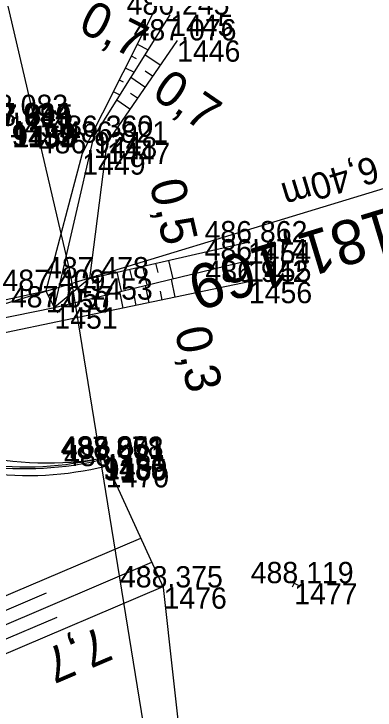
# Model space of a CAD drawing. Extents: x -1234191 to 23050, y -1290331 to -741191.
# Drawn here: x -865259.43 to -865239.06, y -1106958.28 to -1106919.01 of the extents above; entities that cross this region are included whole.
import ezdxf

# ---------------------------------------------------------------- set-up
doc = ezdxf.new("R2010")
doc.units = 0
for name, color, linetype in [('Vrstva 18', 7, 'Continuous'), ('Vrstva 48', 7, 'Continuous'), ('Vrstva 49', 7, 'Continuous'), ('Vrstva 53', 7, 'Continuous'), ('Vrstva 60', 7, 'Continuous'), ('Vrstva 61', 7, 'Continuous')]:
    doc.layers.add(name, color=color, linetype=linetype)

msp = doc.modelspace()

# ---------------------------------------------------------------- linework, layer by layer
at = {"layer": 'Vrstva 18'}
msp.add_line((-865221.275, -1106923.591), (-865269.11, -1106938.145), dxfattribs=at)
for points in [[(-865254.336, -1106944.052), (-865254.361, -1106944.122), (-865254.388, -1106944.026), (-865254.388, -1106944.026)], [(-865254.388, -1106944.026), (-865254.251, -1106944.515), (-865254.336, -1106944.052)]]:
    msp.add_lwpolyline(points, dxfattribs=at)
for centre, major_axis, ratio, start_param, end_param in [((-865258.148, -1106928.118), (16.878, -4.127), 0.929434, 4.289077, 5.157936), ((-865260.975, -1106918.131), (7.183, -25.74), 0.832508, 5.638728, 6.255531), ((-865260.975, -1106918.131), (7.183, -25.74), 0.832508, 5.638728, 6.255531), ((-865260.976, -1106918.135), (7.209, -25.832), 0.832514, 5.64164, 6.255691), ((-865261.113, -1106918.949), (8.105, -25.215), 0.83029, 5.604075, 6.224447)]:
    msp.add_ellipse(centre, major_axis=major_axis, ratio=ratio, start_param=start_param, end_param=end_param, dxfattribs=at)
at = {"layer": 'Vrstva 48'}
for p, q in [((-865252.478, -1106920.709), (-865251.85, -1106921.025)), ((-865252.814, -1106921.38), (-865252.531, -1106921.522)), ((-865251.187, -1106921.904), (-865252.035, -1106921.322)), ((-865253.151, -1106922.05), (-865252.648, -1106922.302)), ((-865251.611, -1106922.523), (-865252.022, -1106922.241)), ((-865253.487, -1106922.72), (-865253.267, -1106922.831)), ((-865252.035, -1106923.141), (-865252.831, -1106922.596)), ((-865253.824, -1106923.39), (-865253.445, -1106923.58)), ((-865252.459, -1106923.76), (-865252.844, -1106923.496)), ((-865252.884, -1106924.378), (-865253.626, -1106923.869)), ((-865250.706, -1106932.909), (-865250.471, -1106933.943)), ((-865252.9, -1106933.408), (-865252.779, -1106933.941)), ((-865252.169, -1106933.241), (-865251.929, -1106934.297)), ((-865251.438, -1106933.075), (-865251.319, -1106933.597)), ((-865253.632, -1106933.574), (-865253.387, -1106934.651)), ((-865250.329, -1106934.991), (-865250.544, -1106933.961)), ((-865251.797, -1106935.298), (-865252.002, -1106934.315)), ((-865251.063, -1106935.145), (-865251.168, -1106934.641)), ((-865253.265, -1106935.604), (-865253.461, -1106934.669)), ((-865252.531, -1106935.451), (-865252.631, -1106934.971)), ((-865263.525, -1106953.373), (-865252.268, -1106948.57)), ((-865262.936, -1106954.753), (-865251.644, -1106949.934)), ((-865262.347, -1106956.133), (-865251.019, -1106951.298)), ((-865263.23, -1106954.063), (-865257.593, -1106951.658)), ((-865262.641, -1106955.443), (-865256.986, -1106953.03))]:
    msp.add_line(p, q, dxfattribs=at)
at = {"layer": 'Vrstva 49'}
for p, q in [((-865255.166, -1106933.923), (-865257.146, -1106935.564)), ((-865257.146, -1106935.564), (-865257.618, -1106934.632)), ((-865243.845, -1106951.009), (-865243.395, -1106951.227)), ((-865243.511, -1106950.893), (-865243.729, -1106951.343))]:
    msp.add_line(p, q, dxfattribs=at)
for points in [[(-865250.998, -1106917.763), (-865255.573, -1106926.874), (-865257.618, -1106934.632)], [(-865257.146, -1106935.564), (-865254.92, -1106925.942), (-865250.618, -1106919.052)], [(-865250.226, -1106920.503), (-865254.183, -1106926.273), (-865255.166, -1106933.923), (-865246.229, -1106931.89)], [(-865299.26, -1106955.083), (-865287.701, -1106944.704), (-865271.021, -1106938.397), (-865257.146, -1106935.564), (-865246.222, -1106932.911)], [(-865246.179, -1106934.125), (-865270.66, -1106939.236), (-865288.703, -1106948.409), (-865298.941, -1106955.855)], [(-865299.561, -1106954.142), (-865289.655, -1106944.015), (-865271.296, -1106937.614), (-865257.618, -1106934.632)], [(-865250.992, -1106951.358), (-865254.336, -1106944.052), (-865254.251, -1106944.515)], [(-865239.739, -1107008.359), (-865244.252, -1106997.868), (-865249.872, -1106961.558), (-865250.992, -1106951.358)]]:
    msp.add_lwpolyline(points, dxfattribs=at)
msp.add_ellipse((-865261.113, -1106918.949), major_axis=(8.105, -25.215), ratio=0.83029, start_param=5.604075, end_param=6.224447, dxfattribs=at)
at = {"layer": 'Vrstva 53'}
msp.add_lwpolyline([(-865238.815, -1106657.436), (-865256.949, -1106698.525), (-865276.739, -1106765.168), (-865279.745, -1106831.088), (-865265.557, -1106893.793), (-865256.252, -1106933.641), (-865247.137, -1106989.913), (-865222.8, -1107004.87), (-865201.31, -1107030.96), (-865196.446, -1107073.734), (-865163.462, -1107128.745), (-865136.193, -1107176.026), (-865109.589, -1107240.553), (-865092.985, -1107247.137), (-865086.635, -1107264.131), (-865095.128, -1107273.624), (-865092.531, -1107296.418)], dxfattribs=at)
at = {"layer": 'Vrstva 60'}
for p, q in [((-865250.618, -1106919.052), (-865250.618, -1106919.052)), ((-865250.226, -1106920.503), (-865250.226, -1106920.503)), ((-865254.92, -1106925.942), (-865254.92, -1106925.942)), ((-865254.183, -1106926.273), (-865254.183, -1106926.273)), ((-865255.573, -1106926.874), (-865255.573, -1106926.874)), ((-865246.229, -1106931.89), (-865246.229, -1106931.89)), ((-865246.222, -1106932.911), (-865246.222, -1106932.911)), ((-865255.166, -1106933.923), (-865255.166, -1106933.923)), ((-865246.179, -1106934.125), (-865246.179, -1106934.125)), ((-865257.618, -1106934.632), (-865257.618, -1106934.632)), ((-865257.146, -1106935.564), (-865257.146, -1106935.564)), ((-865254.388, -1106944.026), (-865254.388, -1106944.026)), ((-865254.388, -1106944.026), (-865254.388, -1106944.026)), ((-865254.336, -1106944.052), (-865254.336, -1106944.052)), ((-865254.361, -1106944.122), (-865254.361, -1106944.122)), ((-865254.251, -1106944.515), (-865254.251, -1106944.515)), ((-865243.62, -1106951.118), (-865243.62, -1106951.118)), ((-865250.992, -1106951.358), (-865250.992, -1106951.358))]:
    msp.add_line(p, q, dxfattribs=at)

# ---------------------------------------------------------------- texts
at = {"layer": 'Vrstva 18'}
for s, height, p in [('sv.kol. 3,80m  vol.v. 6,40m', 1.5, (-865221.749, -1106921.699)), ('evid. km 181,169', 2.5, (-865225.448, -1106925.977))]:
    msp.add_text(s, height=height, rotation=196.9232, dxfattribs=at).set_placement(p)
at = {"layer": 'Vrstva 48'}
for s, rotation, p in [('0,7', 333.3369, (-865255.881, -1106919.938)), ('0,7', 325.5581, (-865251.736, -1106923.651)), ('0,5', 282.8156, (-865251.793, -1106928.546)), ('0,3', 281.7925, (-865250.365, -1106936.839)), ('7,7', 203.1113, (-865254.507, -1106953.522))]:
    msp.add_text(s, height=2, rotation=rotation, dxfattribs=at).set_placement(p)
at = {"layer": 'Vrstva 60'}
for s, p in [('1445', (-865250.618, -1106920.252)), ('1446', (-865250.226, -1106921.703)), ('1457', (-865259.718, -1106925.964)), ('9132', (-865259.558, -1106926.431)), ('9131', (-865259.526, -1106926.525)), ('1459', (-865259.526, -1106926.525)), ('1458', (-865259.447, -1106926.505)), ('1448', (-865254.92, -1106927.142)), ('1447', (-865254.183, -1106927.473)), ('1449', (-865255.573, -1106928.074)), ('1454', (-865246.229, -1106933.09)), ('1455', (-865246.222, -1106934.111)), ('1453', (-865255.166, -1106935.123)), ('1456', (-865246.179, -1106935.325)), ('1450', (-865257.618, -1106935.832)), ('1451', (-865257.146, -1106936.764)), ('9133', (-865254.388, -1106945.226)), ('1480', (-865254.388, -1106945.226)), ('1469', (-865254.336, -1106945.252)), ('9135', (-865254.361, -1106945.322)), ('1470', (-865254.251, -1106945.715)), ('1477', (-865243.62, -1106952.318)), ('1476', (-865250.992, -1106952.558))]:
    msp.add_text(s, height=1.2, dxfattribs=at).set_placement(p)
at = {"layer": 'Vrstva 61'}
for s, p in [('486.245', (-865253.074, -1106919.052)), ('487.076', (-865252.678, -1106920.503)), ('488.083', (-865262.17, -1106924.764)), ('487.934', (-865262.009, -1106925.231)), ('488.099', (-865261.98, -1106925.325)), ('487.949', (-865261.98, -1106925.325)), ('487.615', (-865261.903, -1106925.305)), ('486.360', (-865257.371, -1106925.942)), ('486.821', (-865256.54, -1106926.273)), ('486.924', (-865258.024, -1106926.874)), ('486.862', (-865248.677, -1106931.89)), ('486.474', (-865248.673, -1106932.911)), ('487.478', (-865257.62, -1106933.923)), ('486.942', (-865248.627, -1106934.125)), ('487.409', (-865260.072, -1106934.632)), ('487.057', (-865259.598, -1106935.564)), ('487.878', (-865256.79, -1106944.052)), ('488.201', (-865256.745, -1106944.026)), ('488.051', (-865256.745, -1106944.026)), ('488.051', (-865256.718, -1106944.122)), ('488.281', (-865256.608, -1106944.515)), ('488.119', (-865246.074, -1106951.118)), ('488.375', (-865253.448, -1106951.358))]:
    msp.add_text(s, height=1.2, dxfattribs=at).set_placement(p)

doc.saveas('drawing.dxf')
